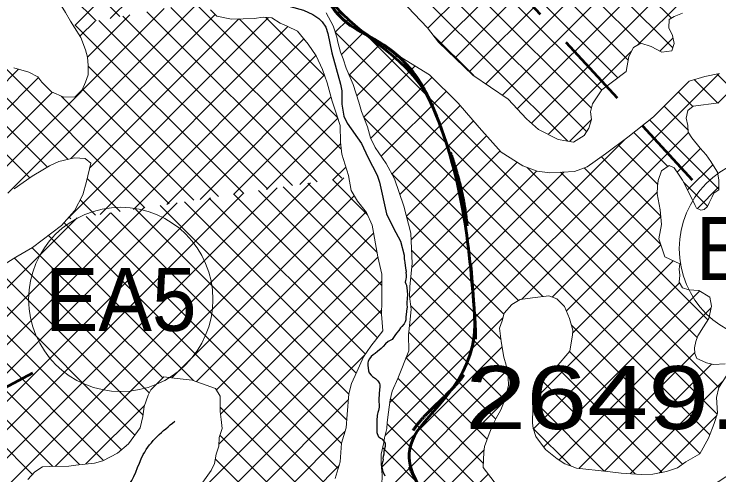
# Model space of a CAD drawing. Extents: x -1643653 to 4543381, y 1624270 to 13878484.
# Drawn here: x 748415 to 754001, y 8954342 to 8957995 of the extents above; entities that cross this region are included whole.
import ezdxf
from ezdxf.enums import TextEntityAlignment as Align

# ---------------------------------------------------------------- set-up
doc = ezdxf.new("R2010")
doc.units = 0
doc.header["$LTSCALE"] = 200
doc.linetypes.add('MEDIUM_DASHED', pattern=[4.5, 3, -1.5])
for name, color, linetype, lineweight in [('1', 7, 'Continuous', 13), ('10', 7, 'MEDIUM_DASHED', 60), ('24', 7, 'Continuous', 25), ('27', 7, 'Continuous', 53), ('29', 7, 'Continuous', 13), ('45', 7, 'Continuous', 13)]:
    doc.layers.add(name, color=color, linetype=linetype, lineweight=lineweight)
doc.layers.add('63', color=7, linetype='Continuous')

msp = doc.modelspace()

# ---------------------------------------------------------------- linework, layer by layer
at = {"layer": '1', "lineweight": 25}
msp.add_spline([(814781, 9009175.5), (814787.2, 9009173.4), (814796.9, 9009173.4), (814799.4, 9009172.4), (814805.1, 9009174.5), (814805.6, 9009176.5), (814811.7, 9009179.5), (814811.7, 9009179.5), (814801.5, 9009181), (814790.7, 9009181.5), (814784.1, 9009183.1), (814777.4, 9009185.1), (814778.4, 9009175.5)], degree=3, dxfattribs=at)
at = {"layer": '10'}
for points in [[(751718.9, 8957290.2), (751531.6, 8957712.2), (750995.8, 8957861.4), (750836, 8958259.9), (750739.1, 8958501.4), (750810.6, 8958803), (750701.7, 8959043.4), (750649.5, 8959158.5), (750585.8, 8959273.1), (750522.6, 8959379.2), (750416.4, 8959557.6), (750245.2, 8959714.4), (750142.1, 8959894), (750059.8, 8960037.4), (750424.3, 8960195.8), (750388.3, 8960341.7), (750306, 8960675.5), (749757.2, 8960933.4), (749694.4, 8961281.9), (749657.1, 8961488.8), (749737.2, 8961760.6), (749694.4, 8961975.8), (749670.2, 8962097.1), (749510.2, 8962210.1), (749537.7, 8962334), (749613.3, 8962675.1), (749758.5, 8963019.6), (749851.1, 8963363.7), (749964, 8963783.7), (750022.5, 8964223.4), (750164.5, 8964639.7), (750243.4, 8964871.2), (750497.6, 8964991.5), (750634.5, 8965199.3), (750728.3, 8965341.6), (750833.7, 8965482.3), (750858.4, 8965647), (750892.9, 8965877.2), (750782, 8966109.4), (750768.8, 8966340.9), (750760.8, 8966481.8), (750668.1, 8966638.3), (750791.2, 8966766.2), (750923.4, 8966903.6), (751072.8, 8966882.1), (751216.6, 8966934), (751537.1, 8967049.7), (751840, 8967247.2), (752179.1, 8967269.8), (752291, 8967277.3), (752403, 8967284.8), (752514.9, 8967292.2), (752738.7, 8967307.2), (752962.6, 8967322.1), (753186.4, 8967337), (753247.3, 8967341.1), (753307.9, 8967370.8), (753353.8, 8967411.3)], [(752064, 8949931.3), (752226.2, 8950099), (752371.1, 8950281.5), (752484, 8950494.8), (752727.4, 8950954.4), (752832, 8951444.1), (752990, 8951926.7), (753136.7, 8952374.9), (753359.2, 8952845.2), (753347.9, 8953290.8), (753342, 8953522.6), (753008.5, 8953646.6), (752804.9, 8953784.5), (752471.5, 8954010.4), (751900.3, 8953804.2), (751669.5, 8954179.5), (751384.3, 8954643.3), (752099.3, 8955128.6), (752064.4, 8955611.4), (752024.1, 8956168.6), (751963.7, 8956738.7), (751718.9, 8957290.2)]]:
    msp.add_open_spline(points, degree=3, dxfattribs=at)
at = {"layer": '24'}
for points in [[(750423.6, 8958135.7), (750499.6, 8958092.9), (750602.7, 8958055.6), (750709.5, 8958026.2), (750782, 8957991.5), (750830.2, 8957961.5), (750855.2, 8957933.6), (750884.2, 8957892.1), (750902.2, 8957841), (750932.8, 8957688.1), (751002.6, 8957440.2), (751011.1, 8957385.5), (751012.3, 8957279.8), (751029.1, 8957185.3), (751054.7, 8957130.6), (751168.1, 8956969), (751218.5, 8956860.1), (751291.5, 8956717.4), (751311.6, 8956662.7), (751365.8, 8956411.3), (751423, 8956298.1), (751477.7, 8956195.2), (751505.7, 8956084.4)], [(751505.7, 8956084.4), (751507.4, 8956055.1), (751508.1, 8956042.7), (751510.5, 8956026.3), (751513.5, 8956003.2), (751520.2, 8955965.6), (751521.6, 8955957.9), (751521.9, 8955951.5), (751522.8, 8955950.1)], [(751520.4, 8955950.1), (751521.7, 8955924.3), (751521.1, 8955909.7), (751519.5, 8955892.5), (751517.2, 8955883.6), (751515.1, 8955868.8), (751519.1, 8955855.6), (751523.6, 8955846.3), (751529.6, 8955801.9), (751533.5, 8955770.7), (751531.2, 8955742.9), (751527.4, 8955706), (751527.1, 8955688.9), (751529, 8955674), (751525.8, 8955639.9), (751521.3, 8955611.7), (751519.4, 8955598.1), (751518.8, 8955572), (751514.3, 8955556), (751506.3, 8955540.3), (751487.9, 8955518.6), (751476.7, 8955507.2), (751464.3, 8955487.1), (751446.1, 8955465), (751433, 8955446.6), (751417.1, 8955424.3), (751410.1, 8955416.6), (751379.8, 8955399.5), (751358.3, 8955381.5), (751341.1, 8955360.8), (751323.2, 8955344.1), (751293.9, 8955319.6), (751275.7, 8955305.3), (751259.5, 8955292.8), (751245.4, 8955280.6), (751231.7, 8955260.9), (751222.1, 8955244), (751218, 8955227.8), (751219.2, 8955211.1)], [(751219.2, 8955211.1), (751223.8, 8955165.8), (751229.9, 8955150.6), (751245.2, 8955131.5), (751254.7, 8955121.9), (751279.2, 8955106.3), (751297.5, 8955088.6), (751302.9, 8955080.6), (751310.3, 8955065.4), (751314.1, 8955055.2), (751314.7, 8955041.2), (751310.3, 8955015.7), (751307.7, 8954988.5), (751305.8, 8954937.9), (751306.7, 8954916), (751309.1, 8954905.5)], [(751309.1, 8954905.5), (751307.7, 8954878.1), (751301.9, 8954853), (751298.4, 8954837.1), (751293.7, 8954825), (751291.3, 8954811.7), (751288.5, 8954774.2), (751288.8, 8954720.4), (751288.8, 8954687.3), (751290.7, 8954677.2), (751300.6, 8954649.5), (751305.3, 8954642.5), (751318.4, 8954633.2), (751328.3, 8954627.8), (751332.1, 8954625.3)], [(751332.1, 8954625.3), (751355.9, 8954594), (751356.8, 8954581.6), (751355, 8954566), (751346.2, 8954527.5), (751344.9, 8954505.5), (751340.3, 8954487.1), (751337.9, 8954474.9), (751339.8, 8954461.6), (751337.9, 8954450.2), (751330.1, 8954423.6), (751328.8, 8954408.9), (751329.7, 8954399.3), (751334.7, 8954381.9), (751338, 8954365.6), (751347.6, 8954346.8), (751351.8, 8954334.4)]]:
    msp.add_lwpolyline(points, dxfattribs=at)
msp.add_spline([(746320.5, 8952725.9), (746386.2, 8952936.5), (746754.7, 8953055.1), (747110, 8953226.2), (747465.2, 8953450.1), (747715.3, 8953581.7), (748044.2, 8953739.7), (748241.6, 8953884.6), (748728.5, 8954174.2), (748978.5, 8954147.9), (749307.5, 8954240.1), (749439.1, 8954503.4), (749689.1, 8954766.8)], degree=3, dxfattribs=at)
at = {"layer": '27', "linetype": 'MEDIUM_DASHED'}
msp.add_line((750355, 8960425.7), (753787.6, 8956682), dxfattribs=at)
msp.add_lwpolyline([(742378.1, 8951467.9), (742466.3, 8951921.1), (748713.3, 8955230.8)], dxfattribs=at)
at = {"layer": '27'}
for points in [[(750836, 8958259.9), (750995.8, 8957861.4), (751531.6, 8957712.2), (751718.9, 8957290.2)], [(751718.9, 8957290.2), (751531.6, 8957712.2), (750995.8, 8957861.4), (750836, 8958259.9)], [(751718.9, 8957290.2), (751963.7, 8956738.7), (752024.1, 8956168.6), (752064.4, 8955611.4)], [(752064.4, 8955611.4), (752024.1, 8956168.6), (751963.7, 8956738.7), (751718.9, 8957290.2)], [(752064.4, 8955611.4), (752099.3, 8955128.6), (751384.3, 8954643.3), (751669.5, 8954179.5), (751900.3, 8953804.2), (752471.5, 8954010.4), (752804.9, 8953784.5)], [(752804.9, 8953784.5), (752471.5, 8954010.4), (751900.3, 8953804.2), (751669.5, 8954179.5), (751384.3, 8954643.3), (752099.3, 8955128.6), (752064.4, 8955611.4)]]:
    msp.add_open_spline(points, degree=3, dxfattribs=at)
at = {"layer": '29'}
for p, q in [((753623.9, 8957963), (749583.8, 8962003.2)), ((753198.8, 8957490.1), (748806.6, 8961882.3)), ((753282.5, 8957630.9), (749034.4, 8961879)), ((753635.1, 8957727.4), (749457.2, 8961905.2)), ((753376.6, 8957761.4), (749267.8, 8961870.2)), ((753071, 8957393.5), (748800.4, 8961664.1)), ((752990.1, 8957249.8), (750038.3, 8960201.7)), ((752952.2, 8957063.2), (749933.4, 8960082)), ((751694.3, 8957883.1), (753376, 8959564.7)), ((751794.5, 8957758.8), (753416.3, 8959380.5)), ((749254, 8957975.4), (748023.7, 8959205.8)), ((748901.2, 8957911.3), (750218.8, 8959228.9)), ((751909.2, 8957648.9), (753489.9, 8959229.6)), ((749175.6, 8957961.2), (750330.4, 8959116)), ((749064.1, 8957940.9), (748097.5, 8958907.5)), ((752023.8, 8957539.1), (753248.1, 8958763.3)), ((752804, 8956986.9), (751051.5, 8958739.5)), ((752152.7, 8957443.4), (753371.7, 8958662.5)), ((752286.2, 8957352.4), (753464.9, 8958531.1)), ((752402.8, 8957244.5), (753636.9, 8958478.7)), ((752514.4, 8957131.6), (753863.4, 8958480.6)), ((753358.8, 8957751.5), (753983.8, 8958376.5)), ((748366, 8956575.2), (749880, 8958089.2)), ((751007, 8956923.6), (749847.4, 8958083.2)), ((747855.6, 8956289.2), (749605.6, 8958039.3)), ((751011.7, 8956694.4), (749657.4, 8958048.7)), ((748834.6, 8956370.3), (750431.4, 8957967)), ((748864.8, 8956849.4), (750008, 8957992.6)), ((748996.7, 8957654.9), (749331.3, 8957989.5)), ((750621.2, 8956635.9), (749277.4, 8957979.7)), ((750816.5, 8956665.1), (749467.4, 8958014.2)), ((750876.6, 8957503.1), (750410.9, 8957968.8)), ((750230.7, 8956577.3), (748897.4, 8957910.7)), ((748936.8, 8957819.5), (749056.9, 8957939.6)), ((749012.9, 8956773.1), (750196.3, 8957956.5)), ((750426, 8956606.6), (749087.4, 8957945.2)), ((750978.7, 8957176.4), (750198.7, 8957956.5)), ((750960.5, 8957850.7), (751061.7, 8957951.9)), ((749096.2, 8956407.3), (750585.2, 8957896.3)), ((753987.7, 8954823.8), (750960.4, 8957851.2)), ((751008.9, 8957674.6), (751189.5, 8957855.2)), ((754000.3, 8955035.7), (751162.7, 8957873.3)), ((749360.2, 8956446.9), (750711.7, 8957798.3)), ((752059.2, 8957507.2), (751732.1, 8957834.3)), ((753532.9, 8957701.1), (753638, 8957806.2)), ((748841.5, 8956844), (747929.9, 8957755.6)), ((751070.2, 8957511.4), (751323.2, 8957764.4)), ((748678.5, 8956782.6), (747755.5, 8957705.6)), ((752648.6, 8957041.3), (753308.2, 8957701)), ((749624.3, 8956486.5), (750806, 8957668.1)), ((751130.8, 8957347.5), (751455.5, 8957672.2)), ((748540.3, 8956696.2), (747611.1, 8957625.5)), ((749449.8, 8956460.3), (748291.1, 8957618.9)), ((750035.5, 8956548.1), (749001.4, 8957582.2)), ((751186, 8957178.2), (751592.2, 8957584.4)), ((747213.6, 8956320.8), (748451.1, 8957558.3)), ((753928.4, 8954658.6), (751066.4, 8957520.6)), ((751391.3, 8954913.9), (753998.9, 8957521.6)), ((754309.6, 8957196), (753986.5, 8957519.1)), ((753992.1, 8957290.2), (754232.1, 8957530.2)), ((747333.8, 8956216.5), (748608.6, 8957491.3)), ((749888.4, 8956526), (750873.6, 8957511.2)), ((751242.7, 8957010.4), (751726.1, 8957493.8)), ((753991, 8957290.1), (753805.1, 8957475.9)), ((747481.7, 8956139.8), (748718.5, 8957376.6)), ((749840.3, 8956518.8), (748957.9, 8957401.2)), ((751324.4, 8956867.5), (751839.3, 8957382.5)), ((753793.9, 8957262.6), (753679.5, 8957377.1)), ((749645, 8956489.6), (748788.7, 8957345.8)), ((750152.5, 8956565.6), (750926.5, 8957339.7)), ((751408.5, 8956727.2), (751951, 8957269.6)), ((753756, 8957076.1), (753567.4, 8957264.6)), ((750416.6, 8956605.2), (750981, 8957169.6)), ((752606.4, 8955756.1), (751187.1, 8957175.4)), ((751471.9, 8956566.1), (752055, 8957149.2)), ((752816.4, 8956984.6), (752990.2, 8957158.4)), ((754000, 8956607.6), (753451.5, 8957156)), ((751524.4, 8956394), (752160.1, 8957029.8)), ((752435.4, 8955733.5), (753759.1, 8957057.2)), ((753595.2, 8956787.8), (753326.2, 8957056.9)), ((750680.7, 8956644.8), (751002.6, 8956966.7)), ((751520.2, 8955267.3), (753254, 8957001.2)), ((753515.4, 8956643.1), (753198.4, 8956960.1)), ((751561.1, 8956206.2), (752266.1, 8956911.2)), ((753669.1, 8956742.8), (753856, 8956929.7)), ((753539.7, 8956394.3), (753068.7, 8956865.3)), ((751566.5, 8955987.2), (752401, 8956821.7)), ((753751.8, 8956600.9), (753952.3, 8956801.4)), ((750944.7, 8956684.3), (751043.2, 8956782.8)), ((751548.1, 8955519.7), (752770.6, 8956742.2)), ((751550.1, 8955746.2), (752554.8, 8956750.9)), ((753828.6, 8955431.9), (752481.1, 8956779.4)), ((753914.1, 8955570.9), (752744.2, 8956740.9)), ((753538.1, 8956171.4), (752933.4, 8956776.2)), ((748740, 8954409.5), (751027.2, 8956696.7)), ((749254.5, 8956431), (748993.6, 8956691.9)), ((751216.6, 8956404.8), (750938, 8956683.3)), ((752413.1, 8955724.9), (751405.7, 8956732.2)), ((747978.4, 8953872.4), (750763.1, 8956657.1)), ((751329.7, 8955842.7), (750547.5, 8956624.8)), ((751293, 8956103.9), (750742.8, 8956654.1)), ((753910.9, 8956472.1), (753721.2, 8956661.8)), ((753830, 8956454.6), (754000, 8956624.6)), ((747425.2, 8953768.3), (750234.9, 8956578)), ((747744.4, 8953863), (750499, 8956617.6)), ((751294.5, 8955428.8), (750157, 8956566.3)), ((751327.9, 8955619.9), (750352.3, 8956595.6)), ((752678.2, 8955751.8), (753512.7, 8956586.3)), ((747024.3, 8953591.9), (749970.8, 8956538.4)), ((749059.3, 8956401.8), (748938.5, 8956522.6)), ((749665.6, 8955110.6), (751110.6, 8956555.6)), ((751199.6, 8955299.2), (749961.8, 8956537)), ((746539.9, 8953556.4), (749442.7, 8956459.2)), ((746734.8, 8953526.8), (749706.8, 8956498.8)), ((751068.6, 8954981.2), (749571.3, 8956478.5)), ((751126.2, 8955148.1), (749766.5, 8956507.8)), ((746579.9, 8953821), (749178.6, 8956419.7)), ((751009.4, 8954591.5), (749180.8, 8956420)), ((751050.8, 8954774.5), (749376.1, 8956449.2)), ((749861, 8955081.5), (751205.7, 8956426.2)), ((746714.8, 8954180.3), (748914.5, 8956380.1)), ((748864, 8956372.5), (748849.4, 8956387.1)), ((750983.8, 8954392.5), (748985.6, 8956390.7)), ((752296.5, 8955616.9), (751526.1, 8956387.4)), ((752792.7, 8955641.8), (753540.2, 8956389.3)), ((750926.9, 8954224.8), (748809.8, 8956342)), ((749837.4, 8955089.9), (748686.7, 8956240.6)), ((750019, 8955015), (751264.8, 8956260.8)), ((749592.6, 8955110.2), (748559.5, 8956143.3)), ((752274.1, 8955414.8), (751564.8, 8956124.2)), ((752840.8, 8955465.4), (753540.2, 8956164.8)), ((750050.8, 8954822.3), (751299, 8956070.5)), ((749485.5, 8954992.8), (748417.2, 8956061)), ((752547.7, 8954947.7), (753639, 8956039.1)), ((749436, 8954817.7), (748279.4, 8955974.3)), ((752327.6, 8955136.8), (751558.1, 8955906.4)), ((749371.5, 8954657.8), (748140, 8955889.2)), ((750037.5, 8954584.5), (751330, 8955877)), ((752531, 8954706.5), (753688, 8955863.5)), ((749264.9, 8954539.8), (747999.5, 8955805.2)), ((752612.2, 8954563.2), (753848.9, 8955800)), ((748560.5, 8954346.2), (747161.7, 8955745.1)), ((748722.2, 8954409.1), (747399.5, 8955731.7)), ((749124.1, 8954456.2), (747844.3, 8955735.9)), ((748932.5, 8954423.2), (747670.7, 8955685.1)), ((752304, 8954935.9), (751558.4, 8955681.6)), ((749805.5, 8954127.9), (751328.1, 8955650.6)), ((752733.3, 8954459.9), (753938.9, 8955665.4)), ((751355.1, 8954653.2), (752288.8, 8955587)), ((753850.3, 8954512.2), (752832.6, 8955529.9)), ((752232.2, 8954783.3), (751543, 8955472.5)), ((751325.9, 8954399.5), (752282.7, 8955356.3)), ((746483.1, 8950581.1), (751195.9, 8955293.9)), ((753712.3, 8954425.7), (752817.3, 8955320.7)), ((752890.5, 8954392.6), (753809, 8955311.1)), ((752165.3, 8954625.7), (751521.2, 8955269.8)), ((751329.4, 8954178.5), (752322.6, 8955171.7)), ((753551.7, 8954361.7), (752713.8, 8955199.7)), ((753094.4, 8954372), (753943.2, 8955220.8)), ((752133.9, 8954432.6), (751457, 8955109.5)), ((753340.1, 8954348.8), (752603.6, 8955085.3)), ((753298.1, 8954351.1), (754031.3, 8955084.3)), ((746721.5, 8950595), (751065, 8954938.5)), ((748983.4, 8954428.4), (749448.2, 8954893.2)), ((751308.7, 8953933.3), (752298.8, 8954923.4)), ((753773.2, 8952568.7), (751396.7, 8954945.2)), ((753092.3, 8954372.2), (752541, 8954923.5)), ((750848.8, 8954078.5), (750048.2, 8954879.1)), ((753528.7, 8954357.2), (753983.8, 8954812.3)), ((753493.9, 8952623.5), (751371.5, 8954745.9)), ((746883.1, 8950532.1), (751037.3, 8954686.2)), ((752827.4, 8954412.5), (752529.7, 8954710.2)), ((750764.8, 8953938), (750046.5, 8954656.3)), ((753298.4, 8952594.5), (751336.3, 8954556.6)), ((750622.3, 8953022.3), (752140.8, 8954540.9)), ((750697.5, 8953780.8), (750009.3, 8954469)), ((747109.7, 8950534.2), (750990.9, 8954415.3)), ((750599.3, 8952774.9), (752172.5, 8954348))]:
    msp.add_line(p, q, dxfattribs=at)
for points in [[(748387.1, 8958407.4), (748463.5, 8958406.7), (748592.8, 8958338.8), (748682.6, 8958260.5), (748762.8, 8958105.6), (748823.5, 8958007.9), (748862.3, 8957939.4), (748893.3, 8957888.6), (748943.6, 8957808.7), (748981.3, 8957712.1), (748997, 8957653.6), (749001.3, 8957588.6), (749001.9, 8957514.7), (748980.7, 8957455.9), (748955.7, 8957395.8), (748900, 8957339.3), (748808.2, 8957337.3), (748711, 8957379.9), (748635.3, 8957454.5), (748603.1, 8957498.9), (748532.7, 8957535.3), (748413.9, 8957568.8)], [(753713.3, 8958002.7), (753646.4, 8957976.9), (753606.5, 8957952.2), (753605.1, 8957886.6), (753634.1, 8957826.7), (753646.5, 8957761.2), (753626.9, 8957703.4), (753547.1, 8957693.2), (753464.5, 8957739), (753382.5, 8957764.6), (753323, 8957731.6), (753287.8, 8957658.5), (753265, 8957539.8), (753157.4, 8957459), (753071.7, 8957394.6), (752997.9, 8957282.4), (752983, 8957219.7), (752990.7, 8957160.2), (752970.2, 8957090.3), (752932.3, 8957033.2), (752848.9, 8956978.6), (752725.5, 8957001.6), (752571.8, 8957081.2), (752476, 8957165.4), (752331.4, 8957321.6), (752051.7, 8957512.3), (751779.4, 8957773.3), (751691.7, 8957886.4), (751481.3, 8958105.1)], [(750959.3, 8954314.1), (751000.3, 8954445.7), (751009.4, 8954592.4), (751045.5, 8954713.7), (751054.8, 8954819.6), (751068.9, 8954984.2), (751088.7, 8955065.9), (751131.3, 8955159.2), (751185.2, 8955278.2), (751243.2, 8955362.8), (751337.8, 8955484.6), (751327.9, 8955615.8), (751328.4, 8955717.8), (751330.6, 8955934.5), (751298.9, 8956070.7), (751253.7, 8956322.7), (751208.3, 8956423.1), (751136.2, 8956513), (751085.9, 8956596.8), (751064.6, 8956715.2), (751011, 8956884.3), (751001.4, 8956978.5), (751000.3, 8957111.1), (750972.9, 8957193.7), (750936.4, 8957304.4), (750895.8, 8957449.4), (750858, 8957554.9), (750808.7, 8957664.1), (750745.6, 8957756.7), (750661.9, 8957859.3), (750578.8, 8957899.5), (750522.5, 8957923.2), (750457.2, 8957964.8), (750388.3, 8957970.7), (750317, 8957959.9), (750229.1, 8957956.7), (750138.6, 8957956), (750022.4, 8957978.1), (749972.3, 8958028.7)], [(750887.7, 8958006.3), (750943.3, 8957901), (750973.3, 8957813.2), (750981.3, 8957772.5), (751002.3, 8957692.4), (751021.8, 8957640.2), (751047.9, 8957565.2), (751101.1, 8957436.9), (751148.1, 8957295.8), (751169, 8957223.3), (751214.6, 8957102.5), (751240.7, 8957014.8), (751275.7, 8956938.6), (751363.4, 8956810.5), (751429.3, 8956688.6), (751504.9, 8956471.2), (751558.8, 8956257.5), (751569.6, 8956016.7), (751550.6, 8955834.2), (751548.6, 8955757.7), (751562.2, 8955652.1), (751551.5, 8955551.2), (751540.8, 8955451.8), (751543, 8955324.3), (751455.5, 8955105.7), (751411.6, 8955004.6), (751394.3, 8954935.7), (751381, 8954838.7), (751372.7, 8954758.3), (751368, 8954708.6), (751350.7, 8954634.5), (751345.9, 8954598.8), (751324.9, 8954506.8), (751322.9, 8954430.3), (751331.3, 8954343.7), (751328.1, 8954257)], [(750986.6, 8958014.3), (751127.7, 8957897), (751314.3, 8957770.6), (751487.8, 8957649.7), (751707.2, 8957512.4), (751933.3, 8957290.1), (752100.8, 8957096.1), (752275.7, 8956900.5), (752447.7, 8956792.3), (752559.4, 8956749.1), (752660.5, 8956736.6), (752857.4, 8956746.7), (752956.8, 8956785.2), (753101.2, 8956888.5), (753279.2, 8957019.7), (753483.2, 8957181.1)], [(753483.2, 8957181.1), (753647.3, 8957343.8), (753764.1, 8957464.3), (753889.4, 8957499.8), (754005.7, 8957522.9)], [(754000.7, 8957291.3), (753797.7, 8957265.5), (753753.8, 8957231.2), (753741.3, 8957169.9), (753753.2, 8957112.2), (753757.2, 8957060.3), (753785.5, 8957013.7), (753852.8, 8956933.3), (753899.9, 8956880.7), (753936.7, 8956825.8), (753958.7, 8956791.3), (753990.1, 8956742.1), (754000, 8956682.4), (754000, 8956646.6), (754000, 8956601.8), (753960.8, 8956574.5), (753946.7, 8956546), (753924, 8956499.1), (753909.1, 8956468.5), (753882.9, 8956446.3), (753857, 8956441.2), (753824, 8956457.5), (753813.2, 8956479), (753786.2, 8956532.7), (753760.1, 8956584.6), (753735.7, 8956632.9), (753712.3, 8956679.5), (753680.8, 8956726.1), (753645.9, 8956776), (753605.4, 8956794.8), (753544.9, 8956753.3), (753519.9, 8956676.9), (753513.7, 8956630.2), (753512.4, 8956569.7), (753535.1, 8956444.3), (753545.9, 8956328.1), (753524.1, 8956214.1), (753570.9, 8956071.2), (753691.4, 8956014.3), (753686.8, 8955973.1), (753689.9, 8955925.8), (753684.5, 8955868.9), (753713.2, 8955824.9), (753763.2, 8955808.1), (753840.6, 8955805.1), (753928.7, 8955751.2), (753941.7, 8955679), (753921.5, 8955582.4), (753878.6, 8955515.2), (753832.6, 8955443.1), (753817.3, 8955400.6), (753806.5, 8955348.1), (753809.5, 8955304.4), (753824.6, 8955264.9), (753844.5, 8955255.8), (753901.1, 8955229.8), (753956.8, 8955217.8), (754050.6, 8955222.6)], [(748414.8, 8956609), (748559.4, 8956709.5), (748643.1, 8956761.1), (748696.4, 8956793.4), (748768.8, 8956827.1), (748893.5, 8956856.1), (748977.7, 8956850.4), (749022.6, 8956813.8), (748988, 8956668.2), (748959.5, 8956562.2), (748892.9, 8956436.7), (748790.5, 8956320), (748559.9, 8956143.6), (748429.2, 8956068.6), (748323.9, 8956001.5)], [(752818.6, 8955322.1), (752839.2, 8955453.5), (752844, 8955489.2), (752817.8, 8955582.1), (752777.6, 8955677.4), (752717.2, 8955736.8), (752652, 8955761.8), (752522.1, 8955745.6), (752425.4, 8955732.1), (752359.4, 8955693.3), (752298.7, 8955625.3), (752282.6, 8955562.7), (752262.7, 8955505.2), (752276.2, 8955398.2), (752295, 8955276), (752314.6, 8955212.4), (752326.5, 8955151.3), (752329.4, 8955113.1), (752333.7, 8955049.4), (752304, 8954935.7), (752271.4, 8954857.7), (752236.3, 8954791.2), (752209.9, 8954740), (752181.1, 8954668.4), (752143.6, 8954567.4), (752138.9, 8954522.8), (752132.2, 8954401.6)], [(754062.8, 8955133.8), (754000, 8955035.2), (753981.8, 8954956), (753990.1, 8954830.8), (753962.4, 8954749.7), (753919.1, 8954633.5), (753849.1, 8954510.1), (753739.3, 8954445), (753672.3, 8954397.2), (753586.2, 8954368.5), (753476.1, 8954346.8), (753388.2, 8954346.2), (753224.9, 8954355.1), (753117.7, 8954369.6), (752871.5, 8954394.5), (752838.3, 8954408.3), (752780.7, 8954430.8), (752719.3, 8954468.5), (752626.9, 8954543.1), (752550.9, 8954647), (752528.7, 8954713.1), (752522.1, 8954752.6), (752526.3, 8954869.9), (752577.1, 8955055.1), (752647.9, 8955135.9), (752709.9, 8955195.1), (752818.5, 8955322.1)], [(748524.2, 8954305.2), (748578.6, 8954366.8), (748640.7, 8954405.5), (748699.3, 8954408.5), (748849.7, 8954412.2), (748903.2, 8954420.2), (749052.2, 8954435.4), (749117.1, 8954452.5), (749235.2, 8954514.6), (749321.3, 8954587.9), (749413.4, 8954716.1), (749434.4, 8954805.4), (749445.2, 8954884.6), (749476.4, 8954975.3), (749497.7, 8955016.2), (749601.5, 8955119), (749684.4, 8955108.2), (749826, 8955094), (750011.4, 8955027.8), (750047.5, 8954966.9), (750048.5, 8954843.3), (750055.3, 8954782.1), (750063.5, 8954710.8), (750041.1, 8954639.2), (750036.5, 8954570.4), (750016.6, 8954505.2), (750001.9, 8954432.5), (749976.8, 8954376.2), (749910, 8954285.2)], [(752132.2, 8954401.6), (752218.7, 8954286.6), (752332.6, 8954203.1), (752589.3, 8954125.1), (752800.6, 8954100), (753074.6, 8954058.3), (753308.1, 8954018.7), (753478.7, 8954007.1), (753645.8, 8954055.7), (753842, 8954137.3), (753941.4, 8954252.6), (754107.9, 8954360.6)]]:
    msp.add_lwpolyline(points, dxfattribs=at)
at = {"layer": '29', "lineweight": 53}
for points in [[(750388.3, 8960341.7), (750424.3, 8960195.8), (750059.8, 8960037.4), (750142.1, 8959894), (750245.2, 8959714.4), (750416.4, 8959557.6), (750522.6, 8959379.2), (750585.8, 8959273.1), (750649.5, 8959158.5), (750701.7, 8959043.4), (750810.6, 8958803), (750739.1, 8958501.4), (750836, 8958259.9), (750995.8, 8957861.4), (751531.6, 8957712.2), (751718.9, 8957290.2)], [(751718.9, 8957290.2), (751531.6, 8957712.2), (750995.8, 8957861.4), (750836, 8958259.9), (750739.1, 8958501.4), (750810.6, 8958803), (750701.7, 8959043.4), (750649.5, 8959158.5), (750585.8, 8959273.1), (750522.6, 8959379.2), (750416.4, 8959557.6), (750245.2, 8959714.4), (750142.1, 8959894), (750059.8, 8960037.4), (750424.3, 8960195.8), (750388.3, 8960341.7)], [(751718.9, 8957290.2), (751963.7, 8956738.7), (752024.1, 8956168.6), (752064.4, 8955611.4)], [(752064.4, 8955611.4), (752024.1, 8956168.6), (751963.7, 8956738.7), (751718.9, 8957290.2)], [(752064.4, 8955611.4), (752099.3, 8955128.6), (751384.3, 8954643.3), (751669.5, 8954179.5), (751900.3, 8953804.2), (752471.5, 8954010.4), (752804.9, 8953784.5)], [(752804.9, 8953784.5), (752471.5, 8954010.4), (751900.3, 8953804.2), (751669.5, 8954179.5), (751384.3, 8954643.3), (752099.3, 8955128.6), (752064.4, 8955611.4)]]:
    msp.add_open_spline(points, degree=3, dxfattribs=at)
at = {"layer": '45'}
for centre in [(754416.4, 8956135.8), (749260.3, 8955733.3)]:
    msp.add_circle(centre, 730.2, dxfattribs=at)

# ---------------------------------------------------------------- texts
at = {"layer": '45', "width": 0.95}
for s, p in [('EA4', (754416.4, 8955885.8)), ('EA5', (749260.3, 8955483.3))]:
    msp.add_text(s, height=500, dxfattribs=at).set_placement(p, align=Align.CENTER)
at = {"layer": '63', "width": 1.3}
msp.add_text(' 2649.60 ha', height=500, dxfattribs=at).set_placement((751749.1, 8954704.8))

doc.saveas('drawing.dxf')
